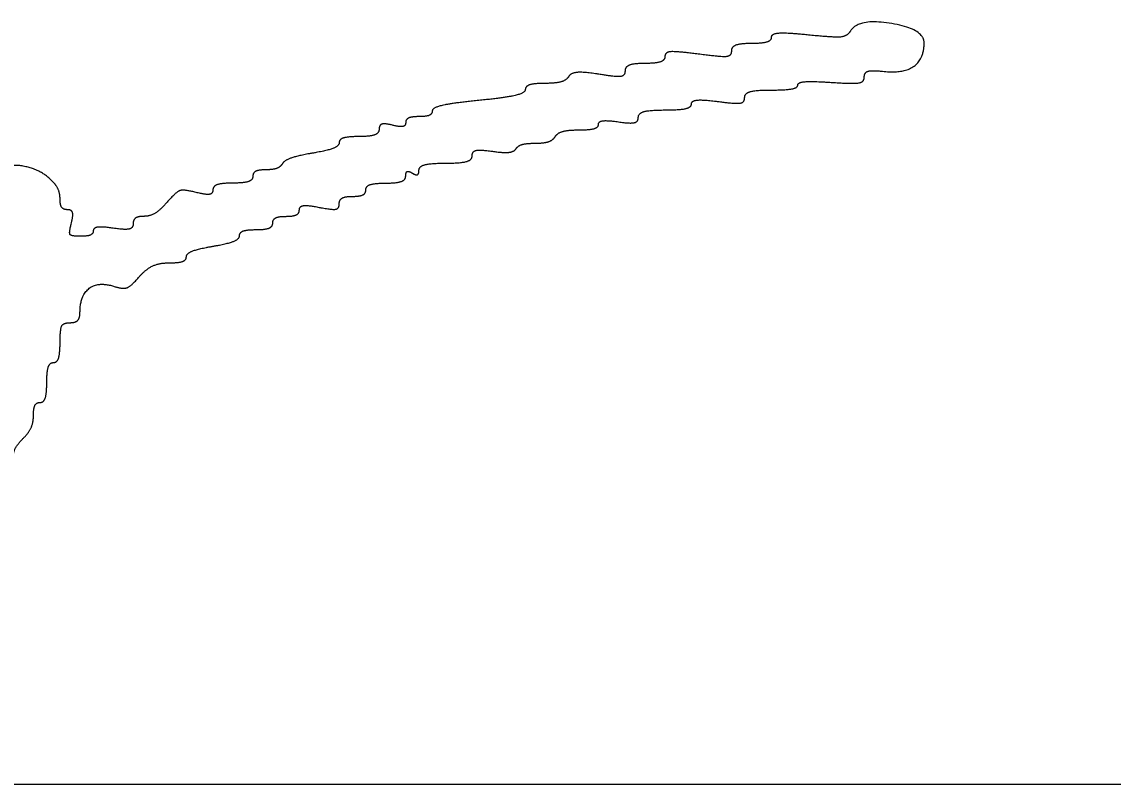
# Model space of a CAD drawing. Extents: x -3.6 to 34, y 0 to 32.8.
# Drawn here: x 27.2371 to 27.6311, y 5.7877 to 6.0629 of the extents above; entities that cross this region are included whole.
import ezdxf

# ---------------------------------------------------------------- set-up
doc = ezdxf.new("R2010")
doc.units = 0
doc.layers.add('SH_Data', color=7, linetype='Continuous')
doc.layers.add('SH_Text', color=7, linetype='Continuous')

msp = doc.modelspace()

# ---------------------------------------------------------------- linework, layer by layer
at = {"layer": 'SH_Data'}
msp.add_line((25.03429, 5.78769), (28.53429, 5.78769), dxfattribs=at)
at = {"layer": 'SH_Text'}
for points in [[(27.56287, 6.05534), (27.56287, 6.06041), (27.53917, 6.06429), (27.53633, 6.05969)], [(27.50767, 6.05734), (27.50767, 6.05612), (27.50443, 6.05511), (27.50047, 6.05511)], [(27.5211, 6.05818), (27.51345, 6.05897), (27.50767, 6.05861), (27.50767, 6.05734)], [(27.53633, 6.05969), (27.5351, 6.0577), (27.53032, 6.05723), (27.5211, 6.05818)], [(27.50047, 6.05511), (27.49651, 6.05511), (27.49327, 6.05389), (27.49327, 6.0524)], [(27.54787, 6.04507), (27.55531, 6.04422), (27.56287, 6.04939), (27.56287, 6.05534)], [(27.46927, 6.0504), (27.46927, 6.04903), (27.46603, 6.04791), (27.46207, 6.04791)], [(27.48127, 6.05129), (27.47357, 6.05231), (27.46927, 6.05199), (27.46927, 6.0504)], [(27.49327, 6.0524), (27.49327, 6.05054), (27.48952, 6.05019), (27.48127, 6.05129)], [(27.45487, 6.04521), (27.45487, 6.0434), (27.45172, 6.043), (27.44541, 6.04401)], [(27.46207, 6.04791), (27.45811, 6.04791), (27.45487, 6.0467), (27.45487, 6.04521)], [(27.54127, 6.04304), (27.54127, 6.04467), (27.54401, 6.04552), (27.54787, 6.04507)], [(27.43447, 6.04312), (27.43365, 6.0418), (27.42981, 6.04071), (27.42592, 6.04071)], [(27.44541, 6.04401), (27.43997, 6.04488), (27.43532, 6.0445), (27.43447, 6.04312)], [(27.51726, 6.04011), (27.51726, 6.0411), (27.52266, 6.04154), (27.52926, 6.04108)], [(27.52926, 6.04108), (27.53726, 6.04053), (27.54127, 6.04118), (27.54127, 6.04304)], [(27.41887, 6.03846), (27.41887, 6.03722), (27.41131, 6.03546), (27.40207, 6.03455)], [(27.42592, 6.04071), (27.42204, 6.04071), (27.41887, 6.0397), (27.41887, 6.03846)], [(27.49807, 6.0356), (27.49807, 6.03717), (27.50212, 6.03831), (27.50767, 6.03831)], [(27.50767, 6.03831), (27.51295, 6.03831), (27.51726, 6.03912), (27.51726, 6.04011)], [(27.40207, 6.03455), (27.39283, 6.03364), (27.38527, 6.03195), (27.38527, 6.0308)], [(27.46927, 6.03111), (27.47455, 6.03111), (27.47887, 6.03209), (27.47887, 6.03328)], [(27.47887, 6.03328), (27.47887, 6.03448), (27.48319, 6.03488), (27.48847, 6.03417)], [(27.48847, 6.03417), (27.49477, 6.03332), (27.49807, 6.03381), (27.49807, 6.0356)], [(27.38527, 6.0308), (27.38527, 6.02965), (27.38311, 6.02871), (27.38047, 6.02871)], [(27.45967, 6.02844), (27.45967, 6.02996), (27.46381, 6.03111), (27.46927, 6.03111)], [(27.37087, 6.02562), (27.36818, 6.02632), (27.36607, 6.02569), (27.36607, 6.02419)], [(27.37567, 6.02654), (27.37567, 6.02534), (27.37351, 6.02493), (27.37087, 6.02562)], [(27.38047, 6.02871), (27.37783, 6.02871), (27.37567, 6.02773), (27.37567, 6.02654)], [(27.43821, 6.02391), (27.44209, 6.02391), (27.44527, 6.02481), (27.44527, 6.0259)], [(27.44527, 6.0259), (27.44527, 6.02699), (27.44851, 6.02741), (27.45247, 6.02683)], [(27.45247, 6.02683), (27.45679, 6.02619), (27.45967, 6.02684), (27.45967, 6.02844)], [(27.35887, 6.02151), (27.35491, 6.02151), (27.35167, 6.02053), (27.35167, 6.01932)], [(27.36607, 6.02419), (27.36607, 6.02272), (27.36283, 6.02151), (27.35887, 6.02151)], [(27.42247, 6.01911), (27.42561, 6.01911), (27.42885, 6.02019), (27.42967, 6.02151)], [(27.42967, 6.02151), (27.43048, 6.02283), (27.43433, 6.02391), (27.43821, 6.02391)], [(27.35167, 6.01932), (27.35167, 6.01812), (27.34735, 6.01641), (27.34208, 6.01552)], [(27.41551, 6.01711), (27.41619, 6.01821), (27.41932, 6.01911), (27.42247, 6.01911)], [(27.34208, 6.01552), (27.33681, 6.01462), (27.33188, 6.01291), (27.33114, 6.0117)], [(27.39007, 6.01191), (27.39552, 6.01191), (27.39967, 6.01307), (27.39967, 6.01459)], [(27.39967, 6.01459), (27.39967, 6.0162), (27.40256, 6.01683), (27.40697, 6.01619)], [(27.40697, 6.01619), (27.41099, 6.0156), (27.41483, 6.01601), (27.41551, 6.01711)], [(27.24782, 6.0057), (27.24397, 6.00955), (27.23197, 6.01194), (27.23027, 6.00919)], [(27.33114, 6.0117), (27.33039, 6.0105), (27.32769, 6.00951), (27.32512, 6.00951)], [(27.38047, 6.00937), (27.38047, 6.01077), (27.38479, 6.01191), (27.39007, 6.01191)], [(27.25087, 5.99888), (27.25087, 6.00096), (27.2495, 6.00403), (27.24782, 6.0057)], [(27.32047, 6.00711), (27.32047, 6.00579), (27.31723, 6.00471), (27.31327, 6.00471)], [(27.32512, 6.00951), (27.32256, 6.00951), (27.32047, 6.00843), (27.32047, 6.00711)], [(27.36847, 6.00471), (27.37243, 6.00471), (27.37567, 6.00586), (27.37567, 6.00725)], [(27.37567, 6.00725), (27.37567, 6.00865), (27.37675, 6.00913), (27.37807, 6.00831)], [(27.37807, 6.00831), (27.37939, 6.0075), (27.38047, 6.00797), (27.38047, 6.00937)], [(27.29999, 6.00135), (27.29552, 6.00247), (27.29275, 6.00153), (27.28951, 5.99779)], [(27.30607, 6.00227), (27.30607, 6.00085), (27.30351, 6.00046), (27.29999, 6.00135)], [(27.31327, 6.00471), (27.30931, 6.00471), (27.30607, 6.00361), (27.30607, 6.00227)], [(27.35647, 5.99991), (27.35911, 5.99991), (27.36127, 6.00099), (27.36127, 6.00231)], [(27.36127, 6.00231), (27.36127, 6.00363), (27.36451, 6.00471), (27.36847, 6.00471)], [(27.25355, 5.99511), (27.25207, 5.99511), (27.25087, 5.99681), (27.25087, 5.99888)], [(27.28951, 5.99779), (27.28709, 5.995), (27.28334, 5.99271), (27.28118, 5.99271)], [(27.35167, 5.99721), (27.35167, 5.9987), (27.35383, 5.99991), (27.35647, 5.99991)], [(27.25497, 5.99031), (27.25567, 5.993), (27.25504, 5.99511), (27.25355, 5.99511)], [(27.33247, 5.99271), (27.33511, 5.99271), (27.33727, 5.99377), (27.33727, 5.99505)], [(27.33727, 5.99505), (27.33727, 5.99637), (27.3404, 5.99677), (27.34447, 5.99595)], [(27.34447, 5.99595), (27.34905, 5.99504), (27.35167, 5.99549), (27.35167, 5.99721)], [(27.25829, 5.98551), (27.2549, 5.98551), (27.25404, 5.98675), (27.25497, 5.99031)], [(27.27727, 5.99004), (27.27727, 5.98844), (27.27439, 5.98779), (27.27007, 5.98843)], [(27.28118, 5.99271), (27.27903, 5.99271), (27.27727, 5.99151), (27.27727, 5.99004)], [(27.32167, 5.98791), (27.32497, 5.98791), (27.32767, 5.98899), (27.32767, 5.99031)], [(27.32767, 5.99031), (27.32767, 5.99163), (27.32983, 5.99271), (27.33247, 5.99271)], [(27.26287, 5.9875), (27.26287, 5.98641), (27.26081, 5.98551), (27.25829, 5.98551)], [(27.27007, 5.98843), (27.26611, 5.98901), (27.26287, 5.98859), (27.26287, 5.9875)], [(27.31567, 5.98572), (27.31567, 5.98693), (27.31837, 5.98791), (27.32167, 5.98791)], [(27.30607, 5.98191), (27.31135, 5.98281), (27.31567, 5.98452), (27.31567, 5.98572)], [(27.29015, 5.97591), (27.29362, 5.97591), (27.29647, 5.9769), (27.29647, 5.9781)], [(27.29647, 5.9781), (27.29647, 5.97931), (27.30079, 5.98102), (27.30607, 5.98191)], [(27.27949, 5.97091), (27.28187, 5.97366), (27.28667, 5.97591), (27.29015, 5.97591)], [(27.2702, 5.96747), (27.27361, 5.96639), (27.2765, 5.96746), (27.27949, 5.97091)], [(27.25807, 5.95808), (27.25807, 5.96412), (27.26466, 5.96923), (27.2702, 5.96747)], [(27.25447, 5.95431), (27.25645, 5.95431), (27.25807, 5.95601), (27.25807, 5.95808)], [(27.25087, 5.94711), (27.25087, 5.95191), (27.25207, 5.95431), (27.25447, 5.95431)], [(27.24847, 5.93991), (27.24979, 5.93991), (27.25087, 5.94315), (27.25087, 5.94711)], [(27.24607, 5.93271), (27.24607, 5.93667), (27.24715, 5.93991), (27.24847, 5.93991)], [(27.24367, 5.92551), (27.24499, 5.92551), (27.24607, 5.92875), (27.24607, 5.93271)], [(27.24127, 5.92088), (27.24127, 5.92343), (27.24235, 5.92551), (27.24367, 5.92551)], [(27.23767, 5.91266), (27.23965, 5.91464), (27.24127, 5.91834), (27.24127, 5.92088)], [(27.23407, 5.90648), (27.23407, 5.9079), (27.23569, 5.91068), (27.23767, 5.91266)]]:
    msp.add_open_spline(points, degree=2, dxfattribs=at)

doc.saveas('drawing.dxf')
